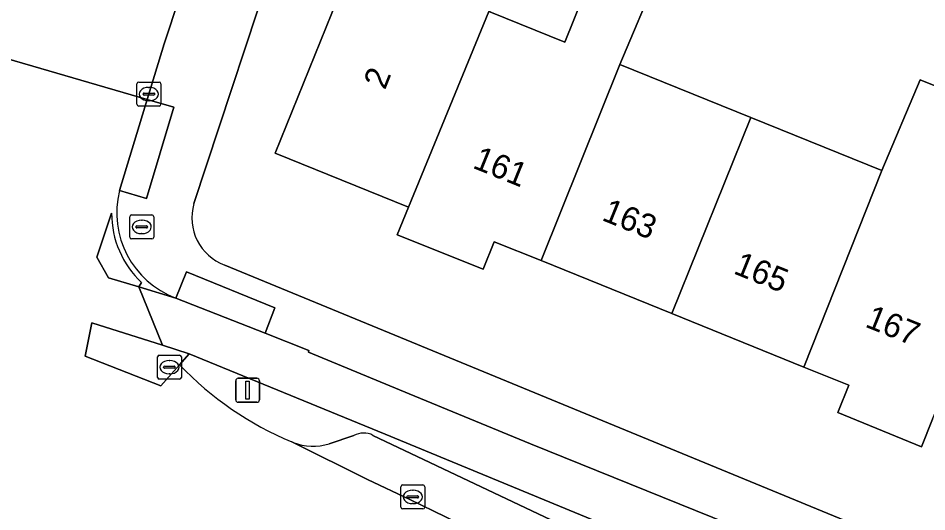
# Model space of a CAD drawing. Extents: x 162879 to 165540, y 384011 to 385181.
# Drawn here: x 163878.05 to 163916.04, y 384548.09 to 384568.71 of the extents above; entities that cross this region are included whole.
import ezdxf

# ---------------------------------------------------------------- set-up
doc = ezdxf.new("R2010")
doc.units = 0
for name, color, linetype in [('IMGEO_Brandkraan', 7, 'Continuous'), ('IMGEO_Erf', 7, 'Continuous'), ('IMGEO_Fietspad_gesloten', 7, 'Continuous'), ('IMGEO_Kolk', 7, 'Continuous'), ('IMGEO_Lichtmast', 7, 'Continuous'), ('IMGEO_Pand', 7, 'Continuous'), ('IMGEO_Pand_nummerreeks', 7, 'Continuous'), ('IMGEO_Parkeervlak_open', 7, 'Continuous'), ('IMGEO_Rijbaan_lokaal_gesloten', 7, 'Continuous'), ('IMGEO_Verkeerseiland_gesloten', 7, 'Continuous'), ('IMGEO_Verkeerseiland_open', 7, 'Continuous'), ('IMGEO_Voetpad_open', 7, 'Continuous')]:
    doc.layers.add(name, color=color, linetype=linetype)

msp = doc.modelspace()

# ---------------------------------------------------------------- linework, layer by layer
at = {"layer": 'IMGEO_Brandkraan'}
for p, q in [((163882.717, 384559.566), (163882.717, 384560.418)), ((163882.792, 384560.492), (163883.644, 384560.492)), ((163883.205, 384560.272), (163883.23, 384560.272)), ((163883.718, 384560.418), (163883.718, 384559.566)), ((163882.976, 384559.986), (163882.976, 384559.998)), ((163883.414, 384559.949), (163883.016, 384559.949)), ((163883.019, 384560.035), (163883.417, 384560.035)), ((163883.46, 384559.998), (163883.46, 384559.986)), ((163883.644, 384559.492), (163882.792, 384559.492)), ((163883.228, 384559.712), (163883.203, 384559.712))]:
    msp.add_line(p, q, dxfattribs=at)
for points in [[(163882.717, 384559.566), (163882.717, 384560.418)], [(163882.792, 384560.492), (163883.644, 384560.492)], [(163883.718, 384560.418), (163883.718, 384559.566)], [(163883.644, 384559.492), (163882.792, 384559.492)]]:
    msp.add_lwpolyline(points, dxfattribs=at)
for centre, radius, start, end in [((163882.794, 384560.416), 0.0765, 91.552, 178.448), ((163882.794, 384560.416), 0.0765, 91.552, 178.448), ((163883.642, 384560.416), 0.0765, 1.552, 88.448), ((163883.642, 384560.416), 0.0765, 1.552, 88.448), ((163883.016, 384559.995), 0.0403, 85.8775, 175.7526), ((163883.013, 384559.985), 0.0366, 178.938, 274.7102), ((163883.417, 384559.992), 0.043, 264.8664, 352.4533), ((163883.421, 384559.997), 0.0386, 1.7309, 96.639), ((163882.794, 384559.568), 0.0765, 181.552, 268.448), ((163882.794, 384559.568), 0.0765, 181.552, 268.448), ((163883.642, 384559.568), 0.0765, 271.552, 358.448), ((163883.642, 384559.568), 0.0765, 271.552, 358.448)]:
    msp.add_arc(centre, radius, start, end, dxfattribs=at)
for centre, major_axis, ratio, start_param, end_param in [((163883.204, 384559.992), (-0.387, 0.002), 0.722429, 4.712389, 7.853982), ((163883.229, 384559.992), (-0.39, 0.002), 0.717154, 1.570796, 4.712389)]:
    msp.add_ellipse(centre, major_axis=major_axis, ratio=ratio, start_param=start_param, end_param=end_param, dxfattribs=at)
at = {"layer": 'IMGEO_Erf'}
for points in [[(163889.113, 384572.234), (163885.397, 384560.966)], [(163916.286, 384551.957), (163915.818, 384550.801), (163912.323, 384552.237), (163912.783, 384553.374), (163910.9, 384554.136), (163905.375, 384556.372), (163899.913, 384558.582), (163897.959, 384559.372), (163897.498, 384558.231), (163893.903, 384559.659), (163894.374, 384560.822), (163888.794, 384563.08), (163892.11, 384571.275)], [(163897.777, 384568.982), (163900.902, 384567.717), (163902.436, 384571.531)], [(163904.809, 384570.577), (163903.211, 384566.783), (163908.684, 384564.569), (163914.165, 384562.352), (163915.764, 384566.14), (163918.009, 384565.237)], [(163886.689, 384558.39), (163919.013, 384545.096)]]:
    msp.add_lwpolyline(points, dxfattribs=at)
msp.add_arc((163887.433, 384560.375), 2.12, 163.8266, 249.4458, dxfattribs=at)
at = {"layer": 'IMGEO_Fietspad_gesloten'}
msp.add_lwpolyline([(163918.137, 384543.392), (163899.467, 384550.931), (163894.395, 384553.018), (163890.186, 384554.754), (163890.206, 384554.825), (163888.377, 384555.557), (163884.649, 384557.019), (163883.098, 384557.484), (163884.088, 384555.046), (163885.198, 384554.691), (163893.393, 384551.328), (163904.123, 384546.902), (163913.517, 384543.092), (163919.333, 384540.661), (163925.042, 384538.245)], dxfattribs=at)
at = {"layer": 'IMGEO_Kolk'}
for p, q in [((163883.018, 384565.118), (163883.018, 384565.97)), ((163883.093, 384566.044), (163883.945, 384566.044)), ((163884.019, 384565.97), (163884.019, 384565.118)), ((163883.32, 384565.587), (163883.718, 384565.587)), ((163883.506, 384565.824), (163883.531, 384565.824)), ((163883.277, 384565.538), (163883.277, 384565.55)), ((163883.715, 384565.501), (163883.317, 384565.501)), ((163883.529, 384565.264), (163883.504, 384565.264)), ((163883.761, 384565.55), (163883.761, 384565.538)), ((163883.945, 384565.044), (163883.093, 384565.044)), ((163883.876, 384553.704), (163883.876, 384554.556)), ((163883.951, 384554.63), (163884.803, 384554.63)), ((163884.877, 384554.556), (163884.877, 384553.704)), ((163884.178, 384554.173), (163884.576, 384554.173)), ((163884.364, 384554.41), (163884.389, 384554.41)), ((163884.135, 384554.124), (163884.135, 384554.136)), ((163884.573, 384554.087), (163884.175, 384554.087)), ((163884.387, 384553.85), (163884.362, 384553.85)), ((163884.619, 384554.136), (163884.619, 384554.124)), ((163884.803, 384553.63), (163883.951, 384553.63)), ((163894.05, 384548.283), (163894.05, 384549.135)), ((163894.125, 384549.209), (163894.977, 384549.209)), ((163894.538, 384548.989), (163894.563, 384548.989)), ((163895.051, 384549.135), (163895.051, 384548.283)), ((163894.309, 384548.703), (163894.309, 384548.715)), ((163894.747, 384548.666), (163894.349, 384548.666)), ((163894.352, 384548.752), (163894.75, 384548.752)), ((163894.793, 384548.715), (163894.793, 384548.703)), ((163894.977, 384548.209), (163894.125, 384548.209)), ((163894.561, 384548.429), (163894.536, 384548.429))]:
    msp.add_line(p, q, dxfattribs=at)
for points in [[(163883.018, 384565.118), (163883.018, 384565.97)], [(163883.093, 384566.044), (163883.945, 384566.044)], [(163884.019, 384565.97), (163884.019, 384565.118)], [(163883.945, 384565.044), (163883.093, 384565.044)], [(163883.876, 384553.704), (163883.876, 384554.556)], [(163883.951, 384554.63), (163884.803, 384554.63)], [(163884.877, 384554.556), (163884.877, 384553.704)], [(163884.803, 384553.63), (163883.951, 384553.63)], [(163894.05, 384548.283), (163894.05, 384549.135)], [(163894.125, 384549.209), (163894.977, 384549.209)], [(163895.051, 384549.135), (163895.051, 384548.283)], [(163894.977, 384548.209), (163894.125, 384548.209)]]:
    msp.add_lwpolyline(points, dxfattribs=at)
for centre, radius, start, end in [((163883.095, 384565.968), 0.0765, 91.552, 178.448), ((163883.095, 384565.968), 0.0765, 91.552, 178.448), ((163883.943, 384565.968), 0.0765, 1.552, 88.448), ((163883.943, 384565.968), 0.0765, 1.552, 88.448), ((163883.317, 384565.547), 0.0403, 85.8775, 175.7526), ((163883.722, 384565.549), 0.0386, 1.7309, 96.639), ((163883.314, 384565.537), 0.0366, 178.938, 274.7102), ((163883.718, 384565.544), 0.043, 264.8664, 352.4533), ((163883.095, 384565.12), 0.0765, 181.552, 268.448), ((163883.095, 384565.12), 0.0765, 181.552, 268.448), ((163883.943, 384565.12), 0.0765, 271.552, 358.448), ((163883.943, 384565.12), 0.0765, 271.552, 358.448), ((163883.953, 384554.554), 0.0765, 91.552, 178.448), ((163883.953, 384554.554), 0.0765, 91.552, 178.448), ((163884.801, 384554.554), 0.0765, 1.552, 88.448), ((163884.801, 384554.554), 0.0765, 1.552, 88.448), ((163884.175, 384554.133), 0.0403, 85.8775, 175.7526), ((163884.58, 384554.135), 0.0386, 1.7309, 96.639), ((163884.172, 384554.123), 0.0366, 178.938, 274.7102), ((163884.576, 384554.13), 0.043, 264.8664, 352.4533), ((163883.953, 384553.706), 0.0765, 181.552, 268.448), ((163883.953, 384553.706), 0.0765, 181.552, 268.448), ((163884.801, 384553.706), 0.0765, 271.552, 358.448), ((163884.801, 384553.706), 0.0765, 271.552, 358.448), ((163894.127, 384549.133), 0.0765, 91.552, 178.448), ((163894.127, 384549.133), 0.0765, 91.552, 178.448), ((163894.975, 384549.133), 0.0765, 1.552, 88.448), ((163894.975, 384549.133), 0.0765, 1.552, 88.448), ((163894.349, 384548.712), 0.0403, 85.8775, 175.7526), ((163894.346, 384548.702), 0.0366, 178.938, 274.7102), ((163894.75, 384548.709), 0.043, 264.8664, 352.4533), ((163894.754, 384548.714), 0.0386, 1.7309, 96.639), ((163894.127, 384548.285), 0.0765, 181.552, 268.448), ((163894.127, 384548.285), 0.0765, 181.552, 268.448), ((163894.975, 384548.285), 0.0765, 271.552, 358.448), ((163894.975, 384548.285), 0.0765, 271.552, 358.448)]:
    msp.add_arc(centre, radius, start, end, dxfattribs=at)
for centre, major_axis, ratio, start_param, end_param in [((163883.505, 384565.544), (-0.387, 0.002), 0.722429, 4.712389, 7.853982), ((163883.53, 384565.544), (-0.39, 0.002), 0.717154, 1.570796, 4.712389), ((163884.363, 384554.13), (-0.387, 0.002), 0.722429, 4.712389, 7.853982), ((163884.388, 384554.13), (-0.39, 0.002), 0.717154, 1.570796, 4.712389), ((163894.537, 384548.709), (-0.387, 0.002), 0.722429, 4.712389, 7.853982), ((163894.562, 384548.709), (-0.39, 0.002), 0.717154, 1.570796, 4.712389)]:
    msp.add_ellipse(centre, major_axis=major_axis, ratio=ratio, start_param=start_param, end_param=end_param, dxfattribs=at)
at = {"layer": 'IMGEO_Lichtmast'}
for p, q in [((163887.147, 384552.765), (163887.147, 384553.565)), ((163887.147, 384553.565), (163887.147, 384552.765)), ((163887.247, 384553.665), (163888.037, 384553.665)), ((163888.037, 384553.665), (163887.247, 384553.665)), ((163888.137, 384553.565), (163888.137, 384552.765)), ((163888.137, 384552.765), (163888.137, 384553.565)), ((163888.037, 384552.665), (163887.247, 384552.665)), ((163887.247, 384552.665), (163888.037, 384552.665))]:
    msp.add_line(p, q, dxfattribs=at)
msp.add_lwpolyline([(163887.567, 384553.54), (163887.717, 384553.54), (163887.717, 384552.79), (163887.567, 384552.79), (163887.567, 384553.54)], dxfattribs=at)
for centre, start, end in [((163887.247, 384553.565), 90, 180), ((163887.247, 384553.565), 90, 180), ((163888.037, 384553.565), 0, 90), ((163888.037, 384553.565), 360, 90), ((163887.247, 384552.765), 180, 270), ((163887.247, 384552.765), 180, 270), ((163888.037, 384552.765), 270, 0), ((163888.037, 384552.765), 270, 0)]:
    msp.add_arc(centre, 0.1, start, end, dxfattribs=at)
at = {"layer": 'IMGEO_Pand'}
for points in [[(163897.73, 384569.001), (163897.777, 384568.982), (163898.932, 384571.831), (163893.265, 384574.128), (163892.11, 384571.275), (163888.794, 384563.08), (163894.374, 384560.822)], [(163903.211, 384566.783), (163904.809, 384570.577), (163902.436, 384571.531), (163900.902, 384567.717), (163897.777, 384568.982), (163897.73, 384569.001), (163894.374, 384560.822), (163893.903, 384559.659), (163897.498, 384558.231), (163897.959, 384559.372), (163899.913, 384558.582)], [(163908.684, 384564.569), (163903.211, 384566.783), (163899.913, 384558.582), (163905.375, 384556.372)], [(163916.286, 384551.957), (163919.656, 384560.13), (163916.474, 384561.418), (163918.009, 384565.237), (163915.764, 384566.14), (163914.165, 384562.352), (163910.9, 384554.136), (163912.783, 384553.374), (163912.323, 384552.237), (163915.818, 384550.801)], [(163908.684, 384564.569), (163905.375, 384556.372), (163910.9, 384554.136), (163914.165, 384562.352)]]:
    msp.add_lwpolyline(points, close=True, dxfattribs=at)
at = {"layer": 'IMGEO_Parkeervlak_open'}
for points in [[(163892.084, 384551.275), (163891.055, 384550.933)], [(163903.792, 384546.102), (163892.887, 384551.282)], [(163889.548, 384550.986), (163892.652, 384549.436), (163894.428, 384548.6), (163895.914, 384547.873), (163901.374, 384545.189)]]:
    msp.add_lwpolyline(points, dxfattribs=at)
for centre, radius, start, end in [((163892.492, 384550.509), 0.868, 62.9396, 118.0593), ((163890.373, 384552.99), 2.167, 247.6287, 288.3428)]:
    msp.add_arc(centre, radius, start, end, dxfattribs=at)
at = {"layer": 'IMGEO_Rijbaan_lokaal_gesloten'}
for points in [[(163881.828, 384587.293), (163881.219, 384581.662), (163880.115, 384577.17), (163878.242, 384571.296), (163877.347, 384568.519), (163876.919, 384567.347), (163876.898, 384567.284), (163876.878, 384567.221), (163883.448, 384565.32), (163884.159, 384567.648), (163885.421, 384571.492), (163887.193, 384576.637), (163888.646, 384584.158)], [(163882.284, 384561.51), (163883.448, 384565.32), (163876.878, 384567.221)], [(163883.098, 384557.484), (163881.835, 384557.861), (163881.34, 384558.732), (163881.959, 384560.564)], [(163883.206, 384557.672), (163883.098, 384557.484)], [(163884.802, 384554.231), (163884.024, 384553.353), (163880.848, 384554.587), (163881.134, 384555.989), (163884.088, 384555.046), (163883.098, 384557.484), (163884.649, 384557.019)], [(163901.374, 384545.189), (163895.914, 384547.873), (163894.428, 384548.6), (163892.652, 384549.436), (163889.548, 384550.986), (163889.519, 384550.998), (163889.49, 384551.011)]]:
    msp.add_lwpolyline(points, dxfattribs=at)
for centre, radius, start, end in [((163885.985, 384560.591), 3.814, 166.0548, 249.4885), ((163885.918, 384560.556), 3.959, 179.8897, 226.7607), ((163894.799, 384563.763), 13.813, 223.6363, 247.3965)]:
    msp.add_arc(centre, radius, start, end, dxfattribs=at)
at = {"layer": 'IMGEO_Verkeerseiland_gesloten'}
for points in [[(163881.959, 384560.564), (163881.34, 384558.732), (163881.835, 384557.861), (163883.098, 384557.484)], [(163883.098, 384557.484), (163883.206, 384557.672)]]:
    msp.add_lwpolyline(points, dxfattribs=at)
msp.add_lwpolyline([(163885.198, 384554.691), (163884.088, 384555.046), (163881.134, 384555.989), (163880.848, 384554.587), (163884.024, 384553.353), (163884.802, 384554.231)], close=True, dxfattribs=at)
msp.add_arc((163885.918, 384560.556), 3.959, 179.8897, 226.7607, dxfattribs=at)
at = {"layer": 'IMGEO_Verkeerseiland_open'}
for points in [[(163925.042, 384538.245), (163919.333, 384540.661), (163913.517, 384543.092), (163904.123, 384546.902), (163893.393, 384551.328), (163885.198, 384554.691), (163884.802, 384554.231)], [(163891.055, 384550.933), (163892.084, 384551.275)], [(163892.887, 384551.282), (163903.792, 384546.102)], [(163889.49, 384551.011), (163889.519, 384550.998), (163889.548, 384550.986)]]:
    msp.add_lwpolyline(points, dxfattribs=at)
for centre, radius, start, end in [((163894.799, 384563.763), 13.813, 223.6363, 247.3965), ((163892.492, 384550.509), 0.868, 62.9396, 118.0593), ((163890.373, 384552.99), 2.167, 247.6287, 288.3428)]:
    msp.add_arc(centre, radius, start, end, dxfattribs=at)
at = {"layer": 'IMGEO_Voetpad_open'}
for points in [[(163889.113, 384572.234), (163889.96, 384575.148), (163891.704, 384582.786), (163891.858, 384586.387), (163891.92, 384587.83), (163891.946, 384588.437), (163889.838, 384587.49), (163889.619, 384584.063), (163888.646, 384584.158), (163887.193, 384576.637), (163885.421, 384571.492), (163884.159, 384567.648), (163883.448, 384565.32), (163884.559, 384564.994), (163883.414, 384561.183), (163882.284, 384561.51)], [(163885.397, 384560.966), (163889.113, 384572.234)], [(163919.013, 384545.096), (163886.689, 384558.39)], [(163884.649, 384557.019), (163885.094, 384558.116), (163888.783, 384556.613), (163888.377, 384555.557), (163890.206, 384554.825), (163890.186, 384554.754), (163894.395, 384553.018), (163899.467, 384550.931), (163918.137, 384543.392)]]:
    msp.add_lwpolyline(points, dxfattribs=at)
for points in [[(163884.559, 384564.994), (163883.448, 384565.32), (163882.284, 384561.51), (163883.414, 384561.183)], [(163885.094, 384558.116), (163884.649, 384557.019), (163888.377, 384555.557), (163888.783, 384556.613)]]:
    msp.add_lwpolyline(points, close=True, dxfattribs=at)
for centre, radius, start, end in [((163885.985, 384560.591), 3.814, 166.0548, 249.4885), ((163887.433, 384560.375), 2.12, 163.8266, 249.4458)]:
    msp.add_arc(centre, radius, start, end, dxfattribs=at)

# ---------------------------------------------------------------- texts
at = {"layer": 'IMGEO_Pand_nummerreeks'}
for s, rotation, p in [('2', 67.97, (163893.387, 384565.69)), ('161', 337.9755, (163897.012, 384562.473)), ('163', 337.9728, (163902.412, 384560.288)), ('165', 337.9728, (163907.916, 384558.062)), ('167', 337.9728, (163913.419, 384555.835))]:
    msp.add_text(s, height=1, rotation=rotation, dxfattribs=at).set_placement(p)

doc.saveas('drawing.dxf')
